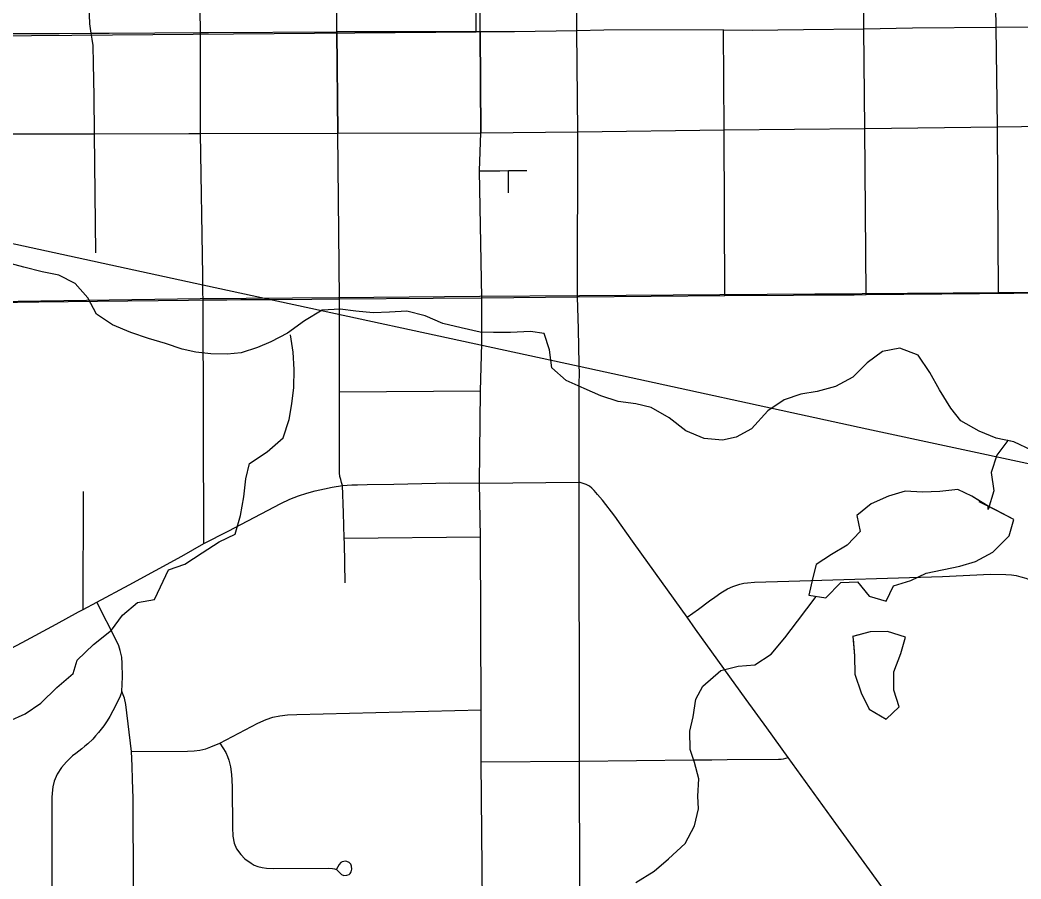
# Model space of a CAD drawing. Extents: x 0 to 34, y 0 to 22.
# Drawn here: x 4.5034 to 4.8755, y 15.4107 to 15.73 of the extents above; entities that cross this region are included whole.
import ezdxf

# ---------------------------------------------------------------- set-up
doc = ezdxf.new("R2010")
doc.units = 0
for name, color, linetype in [('GM_X_City_Street', 7, 'Continuous'), ('GM_X_County_Road', 7, 'Continuous'), ('GM_X_Minor_Lake', 7, 'Continuous'), ('GM_X_Minor_River', 7, 'Continuous'), ('GM_X_Rail_Line', 7, 'Continuous'), ('GM_X_Rail_Line_Text', 7, 'Continuous'), ('GM_X_State_Route', 7, 'Continuous'), ('GM_X_Township', 7, 'Continuous'), ('GM_X_US_Route', 7, 'Continuous')]:
    doc.layers.add(name, color=color, linetype=linetype)

msp = doc.modelspace()

# ---------------------------------------------------------------- linework, layer by layer
at = {"layer": 'GM_X_City_Street'}
for p, q in [((4.62153, 15.6879), (4.6212, 15.72556)), ((4.71073, 15.68845), (4.71036, 15.72596)), ((4.71061, 15.62709), (4.71073, 15.68845)), ((4.76544, 15.62753), (4.76516, 15.68911)), ((4.685, 15.66575), (4.685, 15.67402)), ((4.62208, 15.59183), (4.6745, 15.59212)), ((4.52678, 15.51085), (4.527, 15.5547)), ((4.62389, 15.53744), (4.67453, 15.53785))]:
    msp.add_line(p, q, dxfattribs=at)
for points in [[(4.6212, 15.72556), (4.62074, 15.77697), (4.62029, 15.82831), (4.62106, 15.83139), (4.62093, 15.84442), (4.62069, 15.87036), (4.62028, 15.90232), (4.62001, 15.93451), (4.6196, 15.97027)], [(4.71036, 15.72596), (4.7101, 15.7773), (4.70968, 15.82879), (4.70955, 15.8444), (4.70942, 15.86113), (4.70913, 15.90237), (4.70901, 15.93444), (4.70872, 15.97106)], [(4.81709, 15.72669), (4.81675, 15.77802), (4.81665, 15.82956), (4.81639, 15.84741), (4.81639, 15.84952)], [(4.53154, 15.64341), (4.53099, 15.6877), (4.5309, 15.70173), (4.53069, 15.71381), (4.53057, 15.72044), (4.53024, 15.72291), (4.52976, 15.72506), (4.52931, 15.7286), (4.52923, 15.73191), (4.52913, 15.7411), (4.52908, 15.74965), (4.52894, 15.77679), (4.52879, 15.81051)], [(4.86628, 15.72735), (4.86539, 15.77869)], [(4.81794, 15.62791), (4.81739, 15.68966), (4.81709, 15.72669)], [(4.86718, 15.62844), (4.86679, 15.69033), (4.86628, 15.72735)], [(4.49238, 15.68761), (4.53099, 15.6877), (4.56606, 15.68778), (4.57051, 15.68778), (4.62153, 15.6879)], [(4.6242, 15.52084), (4.62397, 15.5355), (4.62389, 15.53744), (4.62357, 15.54687), (4.62323, 15.557), (4.62289, 15.55808), (4.62259, 15.55919), (4.62231, 15.56028), (4.62219, 15.56166), (4.62212, 15.58174), (4.62208, 15.59183), (4.62212, 15.61663), (4.6221, 15.62106), (4.62207, 15.6263), (4.62153, 15.6879)], [(4.67423, 15.67391), (4.68171, 15.67398), (4.685, 15.67402), (4.69183, 15.67402)], [(4.71124, 15.55817), (4.71119, 15.59503), (4.71132, 15.59847), (4.71129, 15.60206), (4.71092, 15.61502), (4.71061, 15.62709)], [(4.7107, 15.40356), (4.71103, 15.40448), (4.71132, 15.40577), (4.71142, 15.4069), (4.71147, 15.4085), (4.71137, 15.45446), (4.71124, 15.55817)], [(4.75134, 15.50799), (4.75565, 15.51104), (4.75974, 15.51408), (4.76168, 15.51544), (4.76387, 15.51704), (4.76639, 15.51856), (4.76839, 15.51947), (4.771, 15.52034), (4.7724, 15.52065), (4.77379, 15.52082), (4.77644, 15.521), (4.78913, 15.52146), (4.84625, 15.52321), (4.86411, 15.52401), (4.8699, 15.52394), (4.87189, 15.52378), (4.87367, 15.52348), (4.87539, 15.52307), (4.87729, 15.52247), (4.87913, 15.52176), (4.88097, 15.52081), (4.88411, 15.51862), (4.89331, 15.51067)], [(4.54561, 15.40723), (4.54537, 15.44079), (4.54513, 15.44759), (4.545, 15.45281), (4.5448, 15.45809), (4.54275, 15.47562), (4.54215, 15.4779), (4.54121, 15.48038), (4.54147, 15.48589), (4.54139, 15.49077), (4.54121, 15.49311), (4.54059, 15.49569), (4.54007, 15.4974), (4.5392, 15.4993), (4.53197, 15.5136)], [(4.54121, 15.48038), (4.54054, 15.47863), (4.5398, 15.47709), (4.53786, 15.47321), (4.53671, 15.47117), (4.53571, 15.46945), (4.53449, 15.46763), (4.53351, 15.46638), (4.53251, 15.46514), (4.53148, 15.46392), (4.53044, 15.46272), (4.52854, 15.461), (4.52745, 15.46005), (4.52634, 15.45913), (4.52522, 15.45823), (4.52408, 15.45734), (4.52292, 15.45648), (4.52175, 15.45539), (4.52065, 15.45428), (4.51881, 15.4522), (4.51715, 15.44974), (4.51611, 15.4471), (4.51556, 15.44496), (4.51531, 15.44263), (4.51519, 15.44103), (4.51525, 15.40729)], [(4.5448, 15.45809), (4.56557, 15.4582), (4.56809, 15.45832), (4.57024, 15.45857), (4.5725, 15.45912), (4.57435, 15.45979), (4.5777, 15.46126), (4.59181, 15.46864), (4.59488, 15.47005), (4.59739, 15.47085), (4.59997, 15.4714), (4.60285, 15.4717), (4.60628, 15.47189), (4.67474, 15.47354)], [(4.5777, 15.46126), (4.57984, 15.4577), (4.5805, 15.45624), (4.58097, 15.45489), (4.58159, 15.45237), (4.58195, 15.44954), (4.58214, 15.44747), (4.58227, 15.44489), (4.58232, 15.42986), (4.5825, 15.42667), (4.58293, 15.42409), (4.58385, 15.42195), (4.58539, 15.4198), (4.58692, 15.41821), (4.58925, 15.41655), (4.59042, 15.41587), (4.59183, 15.41538), (4.59339, 15.41505), (4.59502, 15.41477), (4.59766, 15.41459), (4.618, 15.41473), (4.61952, 15.41464), (4.62028, 15.41447), (4.62098, 15.4142), (4.62145, 15.41379), (4.62195, 15.41324), (4.62287, 15.41244), (4.62379, 15.41207), (4.62482, 15.41215), (4.62569, 15.41244), (4.62612, 15.41281), (4.62649, 15.41342), (4.62667, 15.4144), (4.62661, 15.41544), (4.62631, 15.41622), (4.62575, 15.41686), (4.62489, 15.41722), (4.62422, 15.41735), (4.6237, 15.41729), (4.62314, 15.41712), (4.62262, 15.41684), (4.62205, 15.41617), (4.62104, 15.41444)], [(4.6748, 15.45428), (4.71137, 15.45446), (4.75371, 15.45497), (4.76049, 15.45504), (4.76628, 15.4551), (4.78535, 15.45525), (4.78633, 15.4553), (4.78716, 15.45539), (4.78804, 15.45559), (4.78887, 15.45583)]]:
    msp.add_lwpolyline(points, dxfattribs=at)
at = {"layer": 'GM_X_County_Road'}
for p, q in [((4.57175, 15.53541), (4.57141, 15.62593)), ((4.67508, 15.62672), (4.71061, 15.62709)), ((4.67416, 15.55786), (4.71124, 15.55817))]:
    msp.add_line(p, q, dxfattribs=at)
for points in [[(4.57042, 15.72532), (4.56966, 15.77687)], [(4.57141, 15.62593), (4.57137, 15.62896), (4.57133, 15.63178), (4.57128, 15.63498), (4.57051, 15.68778), (4.57042, 15.72532)], [(4.81347, 15.62789), (4.81794, 15.62791), (4.86009, 15.62838), (4.86566, 15.62843), (4.86718, 15.62844), (4.87282, 15.62849), (4.87985, 15.62855), (4.8856, 15.6286), (4.89886, 15.62872), (4.91152, 15.62887), (4.92494, 15.62896), (4.94572, 15.62914), (4.95662, 15.62918)], [(4.29901, 15.62195), (4.36306, 15.62292), (4.40367, 15.62324), (4.41439, 15.62332), (4.41972, 15.6234), (4.42588, 15.62357), (4.43108, 15.62348), (4.44284, 15.62418), (4.4629, 15.62456), (4.48455, 15.62482), (4.4945, 15.62493), (4.5104, 15.62527), (4.53214, 15.62551), (4.56604, 15.6259), (4.57141, 15.62593), (4.58024, 15.626), (4.58543, 15.62604), (4.59823, 15.62613), (4.61185, 15.62623), (4.62207, 15.6263), (4.65696, 15.62656), (4.67508, 15.62672)], [(4.71061, 15.62709), (4.76544, 15.62753), (4.79091, 15.62775), (4.79558, 15.62779), (4.80005, 15.62784), (4.81347, 15.62789)]]:
    msp.add_lwpolyline(points, dxfattribs=at)
at = {"layer": 'GM_X_Minor_Lake'}
for points in [[(4.86254, 15.54972), (4.85725, 15.55304), (4.85195, 15.5555), (4.84533, 15.55474), (4.8389, 15.55454), (4.83247, 15.55492), (4.82623, 15.55302), (4.8198, 15.55017), (4.81451, 15.5458), (4.81564, 15.53992), (4.81092, 15.5348), (4.80506, 15.53138), (4.79938, 15.52758), (4.79806, 15.52284), (4.79655, 15.5162), (4.80298, 15.51525), (4.80846, 15.52095), (4.81471, 15.52114), (4.81906, 15.51583), (4.8253, 15.51394), (4.82814, 15.51963)], [(4.86324, 15.54806), (4.8633, 15.54924), (4.85725, 15.55304), (4.85195, 15.5555), (4.84533, 15.55474), (4.8389, 15.55454), (4.83247, 15.55492), (4.82623, 15.55302), (4.8198, 15.55017), (4.81451, 15.5458), (4.81564, 15.53992), (4.81092, 15.5348), (4.80506, 15.53138), (4.79938, 15.52758), (4.79806, 15.52284), (4.79655, 15.5162), (4.80298, 15.51525), (4.80846, 15.52095), (4.81471, 15.52114), (4.81906, 15.51583), (4.8253, 15.51394), (4.82814, 15.51963)], [(4.82814, 15.51963), (4.83456, 15.52172), (4.84024, 15.52438), (4.85272, 15.52704), (4.85858, 15.52875), (4.86501, 15.53217), (4.87106, 15.53824), (4.87276, 15.54432), (4.86595, 15.54792), (4.8599, 15.55095)], [(4.82814, 15.51963), (4.83456, 15.52172), (4.84024, 15.52438), (4.85272, 15.52704), (4.85858, 15.52875), (4.86501, 15.53217), (4.87106, 15.53824), (4.87276, 15.54432), (4.86254, 15.54972)], [(4.83023, 15.47466), (4.82815, 15.48093), (4.82815, 15.48775), (4.83079, 15.49459), (4.83249, 15.50066), (4.82587, 15.50274), (4.81944, 15.50255), (4.81282, 15.50084)], [(4.83023, 15.47466), (4.82815, 15.48093), (4.82815, 15.48775), (4.83079, 15.49459), (4.83249, 15.50066), (4.82587, 15.50274), (4.81944, 15.50255), (4.81299, 15.50088)], [(4.81299, 15.50088), (4.81358, 15.49363), (4.81377, 15.4868), (4.81604, 15.47997), (4.81907, 15.4739), (4.82532, 15.47011), (4.83023, 15.47466)], [(4.81306, 15.5), (4.81358, 15.49363), (4.81377, 15.4868), (4.81604, 15.47997), (4.81907, 15.4739), (4.82532, 15.47011), (4.83023, 15.47466)]]:
    msp.add_lwpolyline(points, dxfattribs=at)
at = {"layer": 'GM_X_Minor_River'}
for points in [[(4.87965, 15.56996), (4.87283, 15.57318), (4.8662, 15.57451), (4.85995, 15.57716), (4.85314, 15.58095), (4.84935, 15.58569), (4.84517, 15.59252), (4.84157, 15.59897), (4.83721, 15.60542), (4.8304, 15.60807), (4.82396, 15.60673), (4.81828, 15.60255), (4.81299, 15.59723), (4.80655, 15.59381), (4.79974, 15.59191), (4.79368, 15.59095), (4.78744, 15.58886), (4.78138, 15.58468), (4.77533, 15.57803), (4.76965, 15.57499), (4.76454, 15.57384), (4.75773, 15.57441), (4.75091, 15.57725), (4.74466, 15.58218), (4.73803, 15.58597), (4.73235, 15.58729), (4.72572, 15.58823), (4.71928, 15.59031), (4.71303, 15.59296), (4.7064, 15.596), (4.7011, 15.60074), (4.70015, 15.60738), (4.69825, 15.61345), (4.69314, 15.6142), (4.68576, 15.61382), (4.67932, 15.61381), (4.6744, 15.614), (4.66739, 15.61551), (4.66057, 15.61721), (4.65394, 15.62005), (4.64713, 15.62175), (4.64069, 15.62137), (4.63463, 15.62117), (4.6282, 15.62174), (4.62233, 15.62249), (4.6157, 15.6221), (4.60908, 15.61811), (4.60284, 15.61355), (4.59659, 15.61032), (4.59167, 15.60823), (4.58562, 15.60632), (4.58031, 15.60575), (4.57426, 15.60593), (4.56877, 15.6065), (4.56365, 15.60763), (4.5574, 15.60971), (4.55115, 15.61161), (4.54453, 15.61388), (4.53771, 15.61672), (4.53184, 15.6207), (4.52861, 15.62677), (4.52388, 15.63208), (4.51781, 15.63511), (4.51157, 15.63643), (4.50475, 15.63813), (4.49964, 15.63946)], [(4.49922, 15.4694), (4.50527, 15.47207), (4.51114, 15.47606), (4.517, 15.48194), (4.52306, 15.48708), (4.52456, 15.49201), (4.53062, 15.4979), (4.53743, 15.50322), (4.5414, 15.50873), (4.54707, 15.51348), (4.55332, 15.51462), (4.55559, 15.51937), (4.55861, 15.52564), (4.56467, 15.52773), (4.5711, 15.53191), (4.57735, 15.53609), (4.5834, 15.53894), (4.58529, 15.54578), (4.58661, 15.5528), (4.58736, 15.55945), (4.58868, 15.56514), (4.5953, 15.56951), (4.60117, 15.57464), (4.60343, 15.58148), (4.60437, 15.58736), (4.60512, 15.59344), (4.60531, 15.60008), (4.60492, 15.60653), (4.60397, 15.61298)], [(4.87283, 15.57318), (4.87059, 15.57366), (4.86656, 15.56825), (4.86444, 15.56175), (4.86535, 15.55494), (4.86324, 15.54806)], [(4.73231, 15.40945), (4.73912, 15.41363), (4.74442, 15.41819), (4.75066, 15.42389), (4.75406, 15.43054), (4.75557, 15.4368), (4.75538, 15.44155), (4.75575, 15.448), (4.75405, 15.45407), (4.75253, 15.45882), (4.75233, 15.46565), (4.75365, 15.47097), (4.75459, 15.47761), (4.75724, 15.48236), (4.76386, 15.48825), (4.7703, 15.48977), (4.77654, 15.49035), (4.7826, 15.49434), (4.7877, 15.50041), (4.79243, 15.50649), (4.79935, 15.51567)]]:
    msp.add_lwpolyline(points, dxfattribs=at)
at = {"layer": 'GM_X_Rail_Line'}
for points in [[(4.43685, 15.66093), (4.44526, 15.70389), (4.44575, 15.72213), (4.44738, 15.72375), (4.67295, 15.72553), (4.67232, 15.9707), (4.70157, 16.26056), (4.70968, 16.34189), (4.71249, 16.52531), (4.71483, 16.58077), (4.72207, 16.68209), (4.72875, 16.7399), (4.76791, 17.00293), (4.79375, 17.14663)], [(4.10922, 15.71179), (4.1816, 15.70213), (4.26191, 15.69115), (4.29883, 15.68604), (4.32149, 15.68296), (4.34299, 15.67987), (4.35194, 15.67836), (4.35988, 15.67694), (4.36656, 15.67568), (4.37247, 15.67441), (4.38906, 15.67087), (4.43058, 15.66197), (4.43696, 15.66066), (4.4931, 15.64852), (4.57134, 15.63157), (4.71118, 15.60128), (4.81815, 15.57806), (4.8794, 15.56486)]]:
    msp.add_lwpolyline(points, dxfattribs=at)
at = {"layer": 'GM_X_Rail_Line_Text'}
msp.add_lwpolyline([(6.04095, 15.63985), (5.15815, 15.63216), (4.9916, 15.62952), (4.91092, 15.62892), (4.86706, 15.62859), (4.81644, 15.62822), (4.76351, 15.62783), (4.71135, 15.62744), (4.67425, 15.62717), (4.62172, 15.62678), (4.57028, 15.6264), (4.49413, 15.62523), (4.43207, 15.62366), (4.42437, 15.62356), (4.29897, 15.62253), (4.30139, 15.38981), (4.3001, 14.71018), (4.30008, 14.70375), (4.29942, 14.35536), (4.29894, 14.1), (6.7466, 14.1)], dxfattribs=at)
at = {"layer": 'GM_X_State_Route'}
for p, q in [((4.6212, 15.72556), (4.62153, 15.6879)), ((4.67438, 15.72553), (4.6212, 15.72556)), ((4.71073, 15.68845), (4.71036, 15.72596)), ((4.76516, 15.68911), (4.76488, 15.72628)), ((4.67438, 15.72553), (4.67465, 15.68801)), ((4.67465, 15.68801), (4.71073, 15.68845)), ((4.71061, 15.62709), (4.71073, 15.68845)), ((4.71073, 15.68845), (4.76516, 15.68911)), ((4.62153, 15.6879), (4.67465, 15.68801)), ((4.67423, 15.67391), (4.67465, 15.68801)), ((4.67508, 15.62672), (4.67423, 15.67391)), ((4.67502, 15.61673), (4.67508, 15.62672)), ((4.67416, 15.55786), (4.6745, 15.59212))]:
    msp.add_line(p, q, dxfattribs=at)
for points in [[(4.57042, 15.72532), (4.57341, 15.72536), (4.6212, 15.72556)], [(4.71036, 15.72596), (4.68718, 15.72559), (4.67438, 15.72553)], [(4.76488, 15.72628), (4.7204, 15.72616), (4.71036, 15.72596)], [(4.76488, 15.72628), (4.77549, 15.72625), (4.79465, 15.72642), (4.81709, 15.72669)], [(4.81709, 15.72669), (4.8352, 15.72707), (4.86628, 15.72735), (4.87837, 15.72742), (4.90708, 15.72764), (4.91131, 15.72797)], [(4.49202, 15.72496), (4.51795, 15.72494), (4.52976, 15.72506)], [(4.52976, 15.72506), (4.53646, 15.72514), (4.57042, 15.72532)], [(4.76516, 15.68911), (4.81739, 15.68966), (4.86679, 15.69033), (4.91162, 15.69087), (4.91663, 15.69105)], [(4.71124, 15.55817), (4.71119, 15.59503), (4.71132, 15.59847), (4.71129, 15.60206), (4.71092, 15.61502), (4.71061, 15.62709)], [(4.6745, 15.59212), (4.67499, 15.60973), (4.67502, 15.61673)], [(4.78887, 15.45583), (4.781, 15.46689), (4.77325, 15.47744), (4.7545, 15.50361), (4.75134, 15.50799), (4.73454, 15.5314), (4.73106, 15.53631), (4.72684, 15.54227), (4.72449, 15.54558), (4.71988, 15.55154), (4.71808, 15.55363), (4.71682, 15.5551), (4.71592, 15.55602), (4.71501, 15.55672), (4.71387, 15.55733), (4.71274, 15.55776), (4.71124, 15.55817)], [(4.67524, 15.37736), (4.67522, 15.38283), (4.67526, 15.40167), (4.6748, 15.45428), (4.67474, 15.47354), (4.67453, 15.53785), (4.67416, 15.55786)], [(4.8502, 15.37089), (4.84639, 15.37618), (4.83844, 15.38686), (4.83081, 15.39813), (4.82475, 15.40646), (4.80665, 15.4314), (4.78887, 15.45583)]]:
    msp.add_lwpolyline(points, dxfattribs=at)
at = {"layer": 'GM_X_Township'}
msp.add_lwpolyline([(6.04095, 15.63985), (5.15815, 15.63216), (4.9916, 15.62952), (4.91092, 15.62892), (4.86706, 15.62859), (4.81644, 15.62822), (4.76351, 15.62783), (4.71135, 15.62744), (4.67425, 15.62717), (4.62172, 15.62678), (4.57028, 15.6264), (4.49413, 15.62523), (4.43207, 15.62366), (4.42437, 15.62356), (4.29897, 15.62253), (4.29834, 15.72311), (4.29818, 15.78347)], dxfattribs=at)
at = {"layer": 'GM_X_US_Route'}
for p, q in [((4.67465, 15.68801), (4.67438, 15.72553)), ((4.67423, 15.67391), (4.67465, 15.68801)), ((4.67508, 15.62672), (4.67423, 15.67391)), ((4.67502, 15.61673), (4.67508, 15.62672)), ((4.67416, 15.55786), (4.6745, 15.59212))]:
    msp.add_line(p, q, dxfattribs=at)
for points in [[(4.67438, 15.72553), (4.67452, 15.75643), (4.67403, 15.77708)], [(4.6745, 15.59212), (4.67499, 15.60973), (4.67502, 15.61673)], [(4.58069, 15.54004), (4.60035, 15.55022), (4.60368, 15.55183), (4.6069, 15.55309), (4.61, 15.55407), (4.61305, 15.55493), (4.61661, 15.55575), (4.61937, 15.55637), (4.62323, 15.557), (4.62669, 15.55719), (4.62886, 15.55723), (4.63242, 15.55729), (4.64231, 15.55752), (4.66318, 15.55792), (4.67416, 15.55786)], [(4.49603, 15.49424), (4.50419, 15.49868), (4.51675, 15.50545), (4.52513, 15.50996), (4.52678, 15.51085), (4.53197, 15.5136), (4.54398, 15.52002), (4.56357, 15.53067), (4.57175, 15.53541), (4.58069, 15.54004)]]:
    msp.add_lwpolyline(points, dxfattribs=at)

doc.saveas('drawing.dxf')
